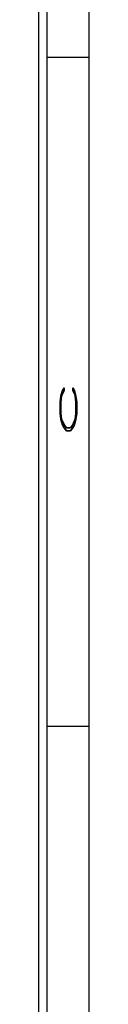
# Model space of a CAD drawing. Header units: inches. Extents: x 220 to 877, y 4 to 174.
# Tile 483 of 656: x 542.661 to 542.961, y 43.639 to 49.526. Entities that reach past the tile are written whole.
import ezdxf

# ---------------------------------------------------------------- set-up
doc = ezdxf.new("R2010")
doc.units = ezdxf.units.IN
doc.header["$LTSCALE"] = 0.5
doc.header["$MEASUREMENT"] = 0
doc.layers.add('SID-M-D', color=42, linetype='Continuous')
doc.layers.add('SID-M-S', color=105, linetype='Continuous')
doc.styles.add('R', font='ROMAND.SHX')

# ---------------------------------------------------------------- blocks, each defined once
blk = doc.blocks.new('*U9')
at = {"layer": 'SID-M-S'}
for p, q in [((0.2499999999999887, 6.661338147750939e-16), (0.2499999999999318, 21.99999999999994)), ((0.3, 6.661338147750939e-16), (0.299999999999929, 21.99999999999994)), ((0.55, 6.661338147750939e-16), (0.549999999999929, 21.99999999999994)), ((0.2999999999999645, 10.99999999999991), (0.5499999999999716, 10.99999999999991)), ((0.2999999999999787, 6.999999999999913), (0.5499999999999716, 6.999999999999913))]:
    blk.add_line(p, q, dxfattribs=at)
at = {"layer": 'SID-M-D', "style": 'R', "width": 4}
blk.add_text('C', height=0.09999999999, rotation=90, dxfattribs=at).set_placement((0.4762159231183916, 8.715113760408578))

msp = doc.modelspace()

# ---------------------------------------------------------------- block references
at = {"layer": 'SID-M-D'}
msp.add_blockref('*U9', (542.4107340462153, 38.30166505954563), dxfattribs=at)

doc.saveas('drawing.dxf')
